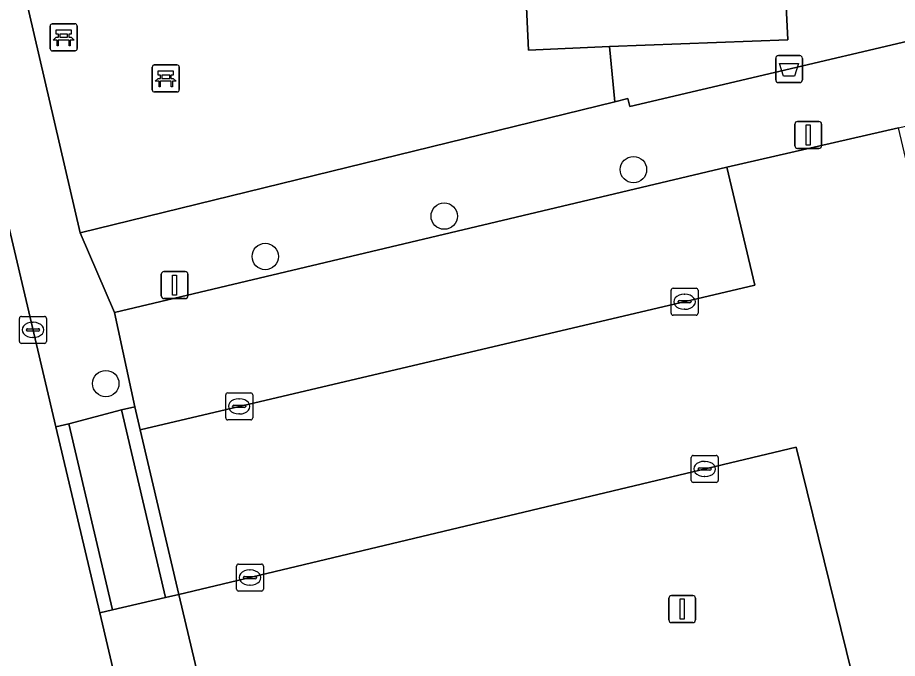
# Model space of a CAD drawing. Extents: x 162989 to 165008, y 383432 to 384338.
# Drawn here: x 164242.26 to 164274.88, y 384070.38 to 384094.14 of the extents above; entities that cross this region are included whole.
import ezdxf

# ---------------------------------------------------------------- set-up
doc = ezdxf.new("R2010")
doc.units = 0
for name, color, linetype in [('IMGEO_Afvalbak', 7, 'Continuous'), ('IMGEO_Bank', 7, 'Continuous'), ('IMGEO_Boom', 7, 'Continuous'), ('IMGEO_Erf', 7, 'Continuous'), ('IMGEO_Hek', 7, 'Continuous'), ('IMGEO_Kolk', 7, 'Continuous'), ('IMGEO_Lichtmast', 7, 'Continuous'), ('IMGEO_Pand', 7, 'Continuous'), ('IMGEO_Parkeervlak_open', 7, 'Continuous'), ('IMGEO_Rijbaan_lokaal_open', 7, 'Continuous'), ('IMGEO_Voetpad_open', 7, 'Continuous')]:
    doc.layers.add(name, color=color, linetype=linetype)

msp = doc.modelspace()

# ---------------------------------------------------------------- linework, layer by layer
at = {"layer": 'IMGEO_Afvalbak'}
for p, q in [((164270.37, 384091.827), (164270.37, 384092.627)), ((164270.37, 384092.627), (164270.37, 384091.827)), ((164270.47, 384092.727), (164271.26, 384092.727)), ((164271.26, 384092.727), (164270.47, 384092.727)), ((164271.36, 384092.627), (164271.36, 384091.827)), ((164271.36, 384091.827), (164271.36, 384092.627)), ((164271.26, 384091.727), (164270.47, 384091.727)), ((164270.47, 384091.727), (164271.26, 384091.727))]:
    msp.add_line(p, q, dxfattribs=at)
msp.add_lwpolyline([(164270.513, 384092.441), (164271.217, 384092.441), (164271.068, 384091.971), (164270.662, 384091.971), (164270.513, 384092.441)], dxfattribs=at)
for centre, start, end in [((164270.47, 384092.627), 90, 180), ((164270.47, 384092.627), 90, 180), ((164271.26, 384092.627), 0, 90), ((164271.26, 384092.627), 360, 90), ((164270.47, 384091.827), 180, 270), ((164270.47, 384091.827), 180, 270), ((164271.26, 384091.827), 270, 0), ((164271.26, 384091.827), 270, 0)]:
    msp.add_arc(centre, 0.1, start, end, dxfattribs=at)
at = {"layer": 'IMGEO_Bank'}
for p, q in [((164243.539, 384093.907), (164244.38, 384093.907)), ((164244.38, 384093.907), (164243.539, 384093.907)), ((164243.464, 384092.982), (164243.464, 384093.823)), ((164243.464, 384093.823), (164243.464, 384092.982)), ((164244.464, 384093.832), (164244.464, 384092.991)), ((164244.464, 384092.991), (164244.464, 384093.832)), ((164244.161, 384093.305), (164243.768, 384093.305)), ((164243.773, 384093.413), (164243.773, 384093.519)), ((164243.817, 384093.519), (164243.817, 384093.413)), ((164244.105, 384093.525), (164243.823, 384093.525)), ((164243.823, 384093.407), (164244.105, 384093.407)), ((164244.111, 384093.413), (164244.111, 384093.519)), ((164244.155, 384093.519), (164244.155, 384093.413)), ((164244.389, 384092.907), (164243.548, 384092.907)), ((164243.548, 384092.907), (164244.389, 384092.907)), ((164247.25, 384091.459), (164247.25, 384092.3)), ((164247.25, 384092.3), (164247.25, 384091.459)), ((164247.325, 384092.384), (164248.166, 384092.384)), ((164248.166, 384092.384), (164247.325, 384092.384)), ((164248.25, 384092.309), (164248.25, 384091.468)), ((164248.25, 384091.468), (164248.25, 384092.309)), ((164247.559, 384091.89), (164247.559, 384091.996)), ((164247.603, 384091.996), (164247.603, 384091.89)), ((164247.891, 384092.002), (164247.609, 384092.002)), ((164247.897, 384091.89), (164247.897, 384091.996)), ((164247.941, 384091.996), (164247.941, 384091.89)), ((164247.947, 384091.782), (164247.554, 384091.782)), ((164247.609, 384091.884), (164247.891, 384091.884)), ((164248.175, 384091.384), (164247.334, 384091.384)), ((164247.334, 384091.384), (164248.175, 384091.384))]:
    msp.add_line(p, q, dxfattribs=at)
for points in [[(164243.767, 384093.525), (164243.681, 384093.525), (164243.681, 384093.686), (164244.244, 384093.686), (164244.244, 384093.525), (164244.161, 384093.525)], [(164243.711, 384093.305), (164243.569, 384093.305), (164243.681, 384093.407), (164243.767, 384093.407)], [(164243.761, 384093.298), (164243.761, 384093.091), (164243.718, 384093.091), (164243.718, 384093.298)], [(164244.161, 384093.407), (164244.244, 384093.407), (164244.356, 384093.305), (164244.217, 384093.305)], [(164244.211, 384093.298), (164244.211, 384093.091), (164244.167, 384093.091), (164244.167, 384093.298)], [(164247.553, 384092.002), (164247.467, 384092.002), (164247.467, 384092.163), (164248.03, 384092.163), (164248.03, 384092.002), (164247.947, 384092.002)], [(164247.497, 384091.782), (164247.355, 384091.782), (164247.467, 384091.884), (164247.553, 384091.884)], [(164247.547, 384091.775), (164247.547, 384091.568), (164247.504, 384091.568), (164247.504, 384091.775)], [(164247.947, 384091.884), (164248.03, 384091.884), (164248.142, 384091.782), (164248.003, 384091.782)], [(164247.997, 384091.775), (164247.997, 384091.568), (164247.953, 384091.568), (164247.953, 384091.775)]]:
    msp.add_lwpolyline(points, dxfattribs=at)
for centre, radius, start, end in [((164243.542, 384093.829), 0.0779, 92.4484, 184.2845), ((164243.542, 384093.829), 0.0779, 92.4484, 184.2845), ((164244.386, 384093.829), 0.0779, 2.4484, 94.2845), ((164244.386, 384093.829), 0.0779, 2.4484, 94.2845), ((164243.711, 384093.298), 0.00671, 2.8957, 87.1043), ((164243.768, 384093.298), 0.00671, 92.8957, 177.1043), ((164243.766, 384093.518), 0.00671, 2.8957, 87.1043), ((164243.766, 384093.414), 0.00671, 272.8957, 357.1043), ((164243.823, 384093.518), 0.00671, 92.8957, 177.1043), ((164243.823, 384093.414), 0.00671, 182.8957, 267.1043), ((164244.105, 384093.518), 0.00671, 2.8957, 87.1043), ((164244.105, 384093.414), 0.00671, 272.8957, 357.1043), ((164244.162, 384093.518), 0.00671, 92.8957, 177.1043), ((164244.162, 384093.414), 0.00671, 182.8957, 267.1043), ((164244.16, 384093.298), 0.00671, 2.8957, 87.1043), ((164244.217, 384093.298), 0.00671, 92.8957, 177.1043), ((164243.542, 384092.985), 0.0779, 182.4484, 274.2845), ((164243.542, 384092.985), 0.0779, 182.4484, 274.2845), ((164244.386, 384092.985), 0.0779, 272.4484, 4.2845), ((164244.386, 384092.985), 0.0779, 272.4484, 4.2845), ((164247.328, 384092.306), 0.0779, 92.4484, 184.2845), ((164247.328, 384092.306), 0.0779, 92.4484, 184.2845), ((164248.172, 384092.306), 0.0779, 2.4484, 94.2845), ((164248.172, 384092.306), 0.0779, 2.4484, 94.2845), ((164247.552, 384091.995), 0.00671, 2.8957, 87.1043), ((164247.609, 384091.995), 0.00671, 92.8957, 177.1043), ((164247.891, 384091.995), 0.00671, 2.8957, 87.1043), ((164247.948, 384091.995), 0.00671, 92.8957, 177.1043), ((164247.497, 384091.775), 0.00671, 2.8957, 87.1043), ((164247.554, 384091.775), 0.00671, 92.8957, 177.1043), ((164247.552, 384091.891), 0.00671, 272.8957, 357.1043), ((164247.609, 384091.891), 0.00671, 182.8957, 267.1043), ((164247.891, 384091.891), 0.00671, 272.8957, 357.1043), ((164247.948, 384091.891), 0.00671, 182.8957, 267.1043), ((164247.946, 384091.775), 0.00671, 2.8957, 87.1043), ((164248.003, 384091.775), 0.00671, 92.8957, 177.1043), ((164247.328, 384091.462), 0.0779, 182.4484, 274.2845), ((164247.328, 384091.462), 0.0779, 182.4484, 274.2845), ((164248.172, 384091.462), 0.0779, 272.4484, 4.2845), ((164248.172, 384091.462), 0.0779, 272.4484, 4.2845)]:
    msp.add_arc(centre, radius, start, end, dxfattribs=at)
at = {"layer": 'IMGEO_Boom'}
for centre in [(164265.093, 384088.502), (164258.076, 384086.778), (164251.44, 384085.282), (164245.527, 384080.57)]:
    msp.add_circle(centre, 0.489, dxfattribs=at)
at = {"layer": 'IMGEO_Erf'}
msp.add_lwpolyline([(164237.197, 384117.905), (164237.578, 384116.269), (164244.582, 384086.161), (164264.403, 384091.019), (164264.201, 384093.07), (164261.204, 384092.933), (164259.932, 384120.17)], dxfattribs=at)
at = {"layer": 'IMGEO_Hek'}
msp.add_lwpolyline([(164264.403, 384091.019), (164264.201, 384093.07)], dxfattribs=at)
at = {"layer": 'IMGEO_Kolk'}
for p, q in [((164266.563, 384084.105), (164267.415, 384084.105)), ((164266.488, 384083.179), (164266.488, 384084.031)), ((164266.976, 384083.885), (164267.001, 384083.885)), ((164267.489, 384084.031), (164267.489, 384083.179)), ((164266.747, 384083.599), (164266.747, 384083.611)), ((164267.185, 384083.562), (164266.787, 384083.562)), ((164266.79, 384083.648), (164267.188, 384083.648)), ((164267.231, 384083.611), (164267.231, 384083.599)), ((164267.415, 384083.105), (164266.563, 384083.105)), ((164266.999, 384083.325), (164266.974, 384083.325)), ((164242.325, 384082.136), (164242.325, 384082.988)), ((164242.4, 384083.062), (164243.252, 384083.062)), ((164242.813, 384082.842), (164242.838, 384082.842)), ((164243.326, 384082.988), (164243.326, 384082.136)), ((164242.584, 384082.556), (164242.584, 384082.568)), ((164243.022, 384082.519), (164242.624, 384082.519)), ((164242.627, 384082.605), (164243.025, 384082.605)), ((164243.068, 384082.568), (164243.068, 384082.556)), ((164242.836, 384082.282), (164242.811, 384082.282)), ((164243.252, 384082.062), (164242.4, 384082.062)), ((164250.047, 384080.226), (164250.899, 384080.226)), ((164249.972, 384079.3), (164249.972, 384080.152)), ((164250.46, 384080.006), (164250.485, 384080.006)), ((164250.973, 384080.152), (164250.973, 384079.3)), ((164250.231, 384079.72), (164250.231, 384079.732)), ((164250.669, 384079.683), (164250.271, 384079.683)), ((164250.274, 384079.769), (164250.672, 384079.769)), ((164250.715, 384079.732), (164250.715, 384079.72)), ((164250.899, 384079.226), (164250.047, 384079.226)), ((164250.483, 384079.446), (164250.458, 384079.446)), ((164267.309, 384077.906), (164268.161, 384077.906)), ((164267.234, 384076.98), (164267.234, 384077.832)), ((164267.722, 384077.686), (164267.747, 384077.686)), ((164268.235, 384077.832), (164268.235, 384076.98)), ((164267.493, 384077.4), (164267.493, 384077.412)), ((164267.931, 384077.363), (164267.533, 384077.363)), ((164267.536, 384077.449), (164267.934, 384077.449)), ((164267.977, 384077.412), (164267.977, 384077.4)), ((164268.161, 384076.906), (164267.309, 384076.906)), ((164267.745, 384077.126), (164267.72, 384077.126)), ((164250.373, 384072.955), (164250.373, 384073.807)), ((164250.448, 384073.881), (164251.3, 384073.881)), ((164250.861, 384073.661), (164250.886, 384073.661)), ((164251.374, 384073.807), (164251.374, 384072.955)), ((164250.632, 384073.375), (164250.632, 384073.387)), ((164251.07, 384073.338), (164250.672, 384073.338)), ((164250.675, 384073.424), (164251.073, 384073.424)), ((164251.116, 384073.387), (164251.116, 384073.375)), ((164250.884, 384073.101), (164250.859, 384073.101)), ((164251.3, 384072.881), (164250.448, 384072.881))]:
    msp.add_line(p, q, dxfattribs=at)
for points in [[(164266.563, 384084.105), (164267.415, 384084.105)], [(164266.488, 384083.179), (164266.488, 384084.031)], [(164267.489, 384084.031), (164267.489, 384083.179)], [(164267.415, 384083.105), (164266.563, 384083.105)], [(164242.325, 384082.136), (164242.325, 384082.988)], [(164242.4, 384083.062), (164243.252, 384083.062)], [(164243.326, 384082.988), (164243.326, 384082.136)], [(164243.252, 384082.062), (164242.4, 384082.062)], [(164250.047, 384080.226), (164250.899, 384080.226)], [(164249.972, 384079.3), (164249.972, 384080.152)], [(164250.973, 384080.152), (164250.973, 384079.3)], [(164250.899, 384079.226), (164250.047, 384079.226)], [(164267.309, 384077.906), (164268.161, 384077.906)], [(164267.234, 384076.98), (164267.234, 384077.832)], [(164268.235, 384077.832), (164268.235, 384076.98)], [(164268.161, 384076.906), (164267.309, 384076.906)], [(164250.373, 384072.955), (164250.373, 384073.807)], [(164250.448, 384073.881), (164251.3, 384073.881)], [(164251.374, 384073.807), (164251.374, 384072.955)], [(164251.3, 384072.881), (164250.448, 384072.881)]]:
    msp.add_lwpolyline(points, dxfattribs=at)
for centre, radius, start, end in [((164266.565, 384084.029), 0.0765, 91.552, 178.448), ((164266.565, 384084.029), 0.0765, 91.552, 178.448), ((164267.413, 384084.029), 0.0765, 1.552, 88.448), ((164267.413, 384084.029), 0.0765, 1.552, 88.448), ((164266.787, 384083.608), 0.0403, 85.8775, 175.7526), ((164266.784, 384083.598), 0.0366, 178.938, 274.7102), ((164267.188, 384083.605), 0.043, 264.8664, 352.4533), ((164267.192, 384083.61), 0.0386, 1.7309, 96.639), ((164266.565, 384083.181), 0.0765, 181.552, 268.448), ((164266.565, 384083.181), 0.0765, 181.552, 268.448), ((164267.413, 384083.181), 0.0765, 271.552, 358.448), ((164267.413, 384083.181), 0.0765, 271.552, 358.448), ((164242.402, 384082.986), 0.0765, 91.552, 178.448), ((164242.402, 384082.986), 0.0765, 91.552, 178.448), ((164243.25, 384082.986), 0.0765, 1.552, 88.448), ((164243.25, 384082.986), 0.0765, 1.552, 88.448), ((164242.624, 384082.565), 0.0403, 85.8775, 175.7526), ((164242.621, 384082.555), 0.0366, 178.938, 274.7102), ((164243.025, 384082.562), 0.043, 264.8664, 352.4533), ((164243.029, 384082.567), 0.0386, 1.7309, 96.639), ((164242.402, 384082.138), 0.0765, 181.552, 268.448), ((164242.402, 384082.138), 0.0765, 181.552, 268.448), ((164243.25, 384082.138), 0.0765, 271.552, 358.448), ((164243.25, 384082.138), 0.0765, 271.552, 358.448), ((164250.049, 384080.15), 0.0765, 91.552, 178.448), ((164250.049, 384080.15), 0.0765, 91.552, 178.448), ((164250.897, 384080.15), 0.0765, 1.552, 88.448), ((164250.897, 384080.15), 0.0765, 1.552, 88.448), ((164250.271, 384079.729), 0.0403, 85.8775, 175.7526), ((164250.268, 384079.719), 0.0366, 178.938, 274.7102), ((164250.672, 384079.726), 0.043, 264.8664, 352.4533), ((164250.676, 384079.731), 0.0386, 1.7309, 96.639), ((164250.049, 384079.302), 0.0765, 181.552, 268.448), ((164250.049, 384079.302), 0.0765, 181.552, 268.448), ((164250.897, 384079.302), 0.0765, 271.552, 358.448), ((164250.897, 384079.302), 0.0765, 271.552, 358.448), ((164267.311, 384077.83), 0.0765, 91.552, 178.448), ((164267.311, 384077.83), 0.0765, 91.552, 178.448), ((164268.159, 384077.83), 0.0765, 1.552, 88.448), ((164268.159, 384077.83), 0.0765, 1.552, 88.448), ((164267.533, 384077.409), 0.0403, 85.8775, 175.7526), ((164267.53, 384077.399), 0.0366, 178.938, 274.7102), ((164267.934, 384077.406), 0.043, 264.8664, 352.4533), ((164267.938, 384077.411), 0.0386, 1.7309, 96.639), ((164267.311, 384076.982), 0.0765, 181.552, 268.448), ((164267.311, 384076.982), 0.0765, 181.552, 268.448), ((164268.159, 384076.982), 0.0765, 271.552, 358.448), ((164268.159, 384076.982), 0.0765, 271.552, 358.448), ((164250.45, 384073.805), 0.0765, 91.552, 178.448), ((164250.45, 384073.805), 0.0765, 91.552, 178.448), ((164251.298, 384073.805), 0.0765, 1.552, 88.448), ((164251.298, 384073.805), 0.0765, 1.552, 88.448), ((164250.672, 384073.384), 0.0403, 85.8775, 175.7526), ((164250.669, 384073.374), 0.0366, 178.938, 274.7102), ((164251.073, 384073.381), 0.043, 264.8664, 352.4533), ((164251.077, 384073.386), 0.0386, 1.7309, 96.639), ((164250.45, 384072.957), 0.0765, 181.552, 268.448), ((164250.45, 384072.957), 0.0765, 181.552, 268.448), ((164251.298, 384072.957), 0.0765, 271.552, 358.448), ((164251.298, 384072.957), 0.0765, 271.552, 358.448)]:
    msp.add_arc(centre, radius, start, end, dxfattribs=at)
for centre, major_axis, ratio, start_param, end_param in [((164266.975, 384083.605), (-0.387, 0.002), 0.722429, 4.712389, 7.853982), ((164267, 384083.605), (-0.39, 0.002), 0.717154, 1.570796, 4.712389), ((164242.812, 384082.562), (-0.387, 0.002), 0.722429, 4.712389, 7.853982), ((164242.837, 384082.562), (-0.39, 0.002), 0.717154, 1.570796, 4.712389), ((164250.459, 384079.726), (-0.387, 0.002), 0.722429, 4.712389, 7.853982), ((164250.484, 384079.726), (-0.39, 0.002), 0.717154, 1.570796, 4.712389), ((164267.721, 384077.406), (-0.387, 0.002), 0.722429, 4.712389, 7.853982), ((164267.746, 384077.406), (-0.39, 0.002), 0.717154, 1.570796, 4.712389), ((164250.86, 384073.381), (-0.387, 0.002), 0.722429, 4.712389, 7.853982), ((164250.885, 384073.381), (-0.39, 0.002), 0.717154, 1.570796, 4.712389)]:
    msp.add_ellipse(centre, major_axis=major_axis, ratio=ratio, start_param=start_param, end_param=end_param, dxfattribs=at)
at = {"layer": 'IMGEO_Lichtmast'}
for p, q in [((164271.179, 384090.288), (164271.969, 384090.288)), ((164271.969, 384090.288), (164271.179, 384090.288)), ((164271.079, 384089.388), (164271.079, 384090.188)), ((164271.079, 384090.188), (164271.079, 384089.388)), ((164272.069, 384090.188), (164272.069, 384089.388)), ((164272.069, 384089.388), (164272.069, 384090.188)), ((164271.969, 384089.288), (164271.179, 384089.288)), ((164271.179, 384089.288), (164271.969, 384089.288)), ((164247.582, 384083.821), (164247.582, 384084.621)), ((164247.582, 384084.621), (164247.582, 384083.821)), ((164247.682, 384084.721), (164248.472, 384084.721)), ((164248.472, 384084.721), (164247.682, 384084.721)), ((164248.572, 384084.621), (164248.572, 384083.821)), ((164248.572, 384083.821), (164248.572, 384084.621)), ((164248.472, 384083.721), (164247.682, 384083.721)), ((164247.682, 384083.721), (164248.472, 384083.721)), ((164266.506, 384072.712), (164267.296, 384072.712)), ((164267.296, 384072.712), (164266.506, 384072.712)), ((164266.406, 384071.812), (164266.406, 384072.612)), ((164266.406, 384072.612), (164266.406, 384071.812)), ((164267.396, 384072.612), (164267.396, 384071.812)), ((164267.396, 384071.812), (164267.396, 384072.612)), ((164267.296, 384071.712), (164266.506, 384071.712)), ((164266.506, 384071.712), (164267.296, 384071.712))]:
    msp.add_line(p, q, dxfattribs=at)
for points in [[(164271.499, 384090.163), (164271.649, 384090.163), (164271.649, 384089.413), (164271.499, 384089.413), (164271.499, 384090.163)], [(164248.002, 384084.596), (164248.152, 384084.596), (164248.152, 384083.846), (164248.002, 384083.846), (164248.002, 384084.596)], [(164266.826, 384072.587), (164266.976, 384072.587), (164266.976, 384071.837), (164266.826, 384071.837), (164266.826, 384072.587)]]:
    msp.add_lwpolyline(points, dxfattribs=at)
for centre, start, end in [((164271.179, 384090.188), 90, 180), ((164271.179, 384090.188), 90, 180), ((164271.969, 384090.188), 0, 90), ((164271.969, 384090.188), 360, 90), ((164271.179, 384089.388), 180, 270), ((164271.179, 384089.388), 180, 270), ((164271.969, 384089.388), 270, 0), ((164271.969, 384089.388), 270, 0), ((164247.682, 384084.621), 90, 180), ((164247.682, 384084.621), 90, 180), ((164248.472, 384084.621), 0, 90), ((164248.472, 384084.621), 360, 90), ((164247.682, 384083.821), 180, 270), ((164247.682, 384083.821), 180, 270), ((164248.472, 384083.821), 270, 0), ((164248.472, 384083.821), 270, 0), ((164266.506, 384072.612), 90, 180), ((164266.506, 384072.612), 90, 180), ((164267.296, 384072.612), 0, 90), ((164267.296, 384072.612), 360, 90), ((164266.506, 384071.812), 180, 270), ((164266.506, 384071.812), 180, 270), ((164267.296, 384071.812), 270, 0), ((164267.296, 384071.812), 270, 0)]:
    msp.add_arc(centre, 0.1, start, end, dxfattribs=at)
at = {"layer": 'IMGEO_Pand'}
msp.add_lwpolyline([(164283.646, 384118.538), (164283.675, 384123.621), (164265.806, 384123.772), (164265.886, 384122.095), (164258.612, 384121.783), (164258.701, 384120.089), (164259.932, 384120.17), (164261.204, 384092.933), (164264.201, 384093.07), (164270.819, 384093.313), (164270.667, 384096.319), (164272.136, 384096.285), (164272.559, 384114.277), (164274.449, 384114.26), (164277.843, 384114.231), (164279.105, 384108.151), (164279.682, 384108.271), (164283.403, 384109.043), (164283.692, 384109.103), (164282.652, 384114.19), (164283.622, 384114.182), (164283.624, 384114.566)], close=True, dxfattribs=at)
at = {"layer": 'IMGEO_Parkeervlak_open'}
for points in [[(164246.798, 384078.861), (164269.599, 384084.216), (164268.562, 384088.597), (164245.85, 384083.21), (164246.598, 384079.712)], [(164248.231, 384072.751), (164250.393, 384063.619), (164250.441, 384063.416), (164273.404, 384068.987), (164271.122, 384078.216)]]:
    msp.add_lwpolyline(points, close=True, dxfattribs=at)
at = {"layer": 'IMGEO_Rijbaan_lokaal_open'}
for points in [[(164236.086, 384046.718), (164227.391, 384044.691), (164228.984, 384037.862), (164252.072, 384043.378), (164249.058, 384056.151), (164247.449, 384062.968), (164245.302, 384072.068), (164243.675, 384078.963), (164235.037, 384115.701)], [(164280.333, 384067.076), (164279.556, 384070.375), (164278.78, 384073.673), (164278.004, 384076.971), (164277.227, 384080.269), (164276.451, 384083.567), (164275.723, 384086.659), (164274.926, 384090.048), (164268.562, 384088.597), (164269.599, 384084.216), (164246.798, 384078.861), (164248.231, 384072.751), (164271.122, 384078.216), (164273.404, 384068.987), (164250.441, 384063.416), (164251.915, 384057.191), (164253.827, 384057.626)]]:
    msp.add_lwpolyline(points, dxfattribs=at)
at = {"layer": 'IMGEO_Voetpad_open'}
for points in [[(164244.582, 384086.161), (164237.578, 384116.269), (164235.037, 384115.701), (164243.675, 384078.963), (164244.157, 384079.078), (164246.112, 384079.596), (164246.598, 384079.712), (164245.85, 384083.21)], [(164283.159, 384107.193), (164283.813, 384107.314), (164283.403, 384109.043), (164279.682, 384108.271), (164279.105, 384108.151), (164277.843, 384114.231), (164274.449, 384114.26), (164272.559, 384114.277), (164272.136, 384096.285), (164270.667, 384096.319), (164270.819, 384093.313), (164264.201, 384093.07), (164264.403, 384091.019), (164264.889, 384091.138), (164264.963, 384090.838), (164280.844, 384094.573), (164281.97, 384094.838), (164282.1, 384094.262), (164282.487, 384094.352), (164282.022, 384096.78), (164285.425, 384097.52)], [(164246.112, 384079.596), (164244.157, 384079.078), (164245.778, 384072.182), (164247.745, 384072.635)], [(164246.798, 384078.861), (164246.598, 384079.712), (164246.112, 384079.596), (164247.745, 384072.635), (164248.231, 384072.751)], [(164245.302, 384072.068), (164245.778, 384072.182), (164244.157, 384079.078), (164243.675, 384078.963)], [(164248.231, 384072.751), (164247.745, 384072.635), (164245.778, 384072.182), (164245.302, 384072.068), (164247.449, 384062.968), (164247.925, 384063.083), (164249.907, 384063.502), (164250.393, 384063.619)]]:
    msp.add_lwpolyline(points, close=True, dxfattribs=at)
msp.add_lwpolyline([(164290.736, 384096.223), (164285.664, 384095.093), (164282.487, 384094.352), (164282.1, 384094.262), (164281.97, 384094.838), (164280.844, 384094.573), (164264.963, 384090.838), (164264.889, 384091.138), (164264.403, 384091.019), (164244.582, 384086.161), (164245.85, 384083.21), (164268.562, 384088.597), (164274.926, 384090.048), (164281.485, 384091.593)], dxfattribs=at)

doc.saveas('drawing.dxf')
